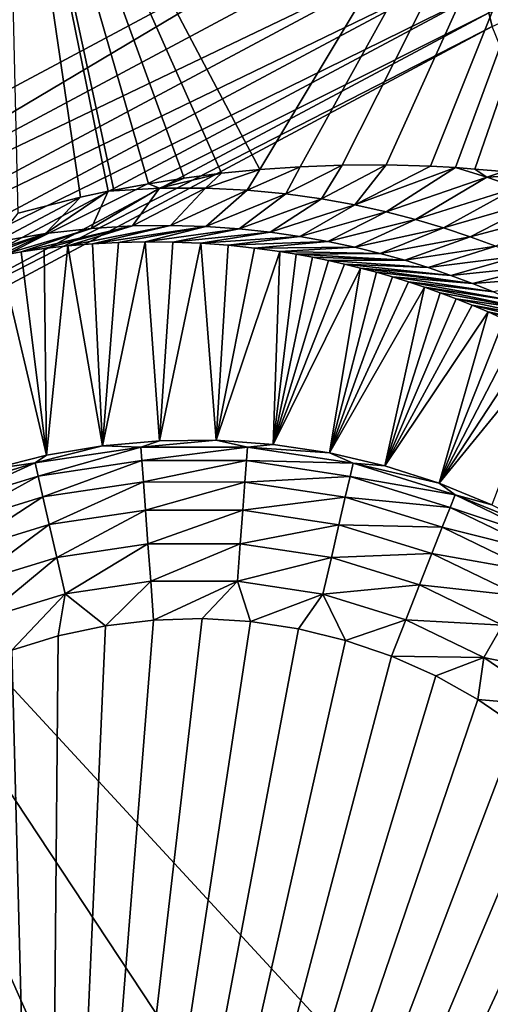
# Model space of a CAD drawing. Header units: millimetres. Extents: x -43.6 to 43.6, y -43.6 to 43.6.
# Tile 313 of 637: x -17 to -15.7, y 29 to 31.8. Entities that reach past the tile are written whole.
import ezdxf

# ---------------------------------------------------------------- set-up
doc = ezdxf.new("R2010")
doc.units = ezdxf.units.MM
doc.header["$LTSCALE"] = 52.148148
for name, color, linetype in [('150', 7, 'CONTINUOUS'), ('152', 7, 'CONTINUOUS'), ('153', 7, 'CONTINUOUS'), ('157', 7, 'CONTINUOUS'), ('214', 7, 'CONTINUOUS'), ('387', 7, 'CONTINUOUS'), ('391', 7, 'CONTINUOUS'), ('409', 7, 'CONTINUOUS')]:
    doc.layers.add(name, color=color, linetype=linetype)

msp = doc.modelspace()

# ---------------------------------------------------------------- linework, layer by layer
at = {"layer": '150', "linetype": 'Continuous'}
for points in [[(-17.0249, 32.6928, 23.9303), (-14.8958, 33.7164, 23.9303), (-16.3143, 31.3458, 18.2889), (-17.0249, 32.6928, 23.9303)], [(-16.3143, 31.3458, 18.2889), (-14.8958, 33.7164, 23.9303), (-16.2019, 31.3535, 18.1227), (-16.3143, 31.3458, 18.2889)], [(-16.2019, 31.3535, 18.1227), (-14.8958, 33.7164, 23.9303), (-16.0842, 31.358, 17.9376), (-16.2019, 31.3535, 18.1227)], [(-16.0842, 31.358, 17.9376), (-14.8958, 33.7164, 23.9303), (-15.9615, 31.3585, 17.7327), (-16.0842, 31.358, 17.9376)], [(-15.9615, 31.3585, 17.7327), (-14.8958, 33.7164, 23.9303), (-15.8368, 31.3549, 17.5119), (-15.9615, 31.3585, 17.7327)], [(-15.8368, 31.3549, 17.5119), (-14.8958, 33.7164, 23.9303), (-15.7672, 31.3511, 17.3833), (-15.8368, 31.3549, 17.5119)], [(-15.7672, 31.3511, 17.3833), (-14.8958, 33.7164, 23.9303), (-15.7129, 31.3472, 17.2801), (-15.7672, 31.3511, 17.3833)], [(-15.7129, 31.3472, 17.2801), (-14.8958, 33.7164, 23.9303), (-15.6325, 31.34, 17.1229), (-15.7129, 31.3472, 17.2801)], [(-16.9903, 31.2239, 19.0667), (-17.0249, 32.6928, 23.9303), (-16.8158, 31.2681, 18.9033), (-16.9903, 31.2239, 19.0667)], [(-16.8158, 31.2681, 18.9033), (-17.0249, 32.6928, 23.9303), (-16.7385, 31.2848, 18.8223), (-16.8158, 31.2681, 18.9033)], [(-16.7385, 31.2848, 18.8223), (-17.0249, 32.6928, 23.9303), (-16.7227, 31.288, 18.8051), (-16.7385, 31.2848, 18.8223)], [(-16.7227, 31.288, 18.8051), (-17.0249, 32.6928, 23.9303), (-16.6259, 31.3059, 18.6954), (-16.7227, 31.288, 18.8051)], [(-16.6259, 31.3059, 18.6954), (-17.0249, 32.6928, 23.9303), (-16.5258, 31.3217, 18.5735), (-16.6259, 31.3059, 18.6954)], [(-16.5258, 31.3217, 18.5735), (-17.0249, 32.6928, 23.9303), (-16.4221, 31.3351, 18.4386), (-16.5258, 31.3217, 18.5735)], [(-16.4221, 31.3351, 18.4386), (-17.0249, 32.6928, 23.9303), (-16.3143, 31.3458, 18.2889), (-16.4221, 31.3351, 18.4386)]]:
    msp.add_3dface(points, dxfattribs=at)
at = {"layer": '152', "color": 2, "linetype": 'Continuous'}
for points in [[(-28.5258, 32.1987, 26.3), (-30.4179, 30.4175, 26.3), (-15.8781, 32.1786, 26.3), (-28.5258, 32.1987, 26.3)], [(-15.8781, 32.1786, 26.3), (-30.4179, 30.4175, 26.3), (-17.9485, 31.0713, 26.3), (-15.8781, 32.1786, 26.3)]]:
    msp.add_3dface(points, dxfattribs=at)
at = {"layer": '153', "color": 2, "linetype": 'Continuous'}
for points in [[(-15.6645, 31.7457, 25.9303), (-17.707, 30.6533, 25.9303), (-13.2621, 25.8344, 2.3697), (-15.6645, 31.7457, 25.9303)], [(-17.707, 30.6533, 25.9303), (-19.6732, 29.4303, 25.9303), (-15.1121, 24.7977, 2.3697), (-17.707, 30.6533, 25.9303)], [(-13.2621, 25.8344, 2.3697), (-17.707, 30.6533, 25.9303), (-14.1967, 25.3328, 2.3697), (-13.2621, 25.8344, 2.3697)], [(-14.1967, 25.3328, 2.3697), (-17.707, 30.6533, 25.9303), (-15.1121, 24.7977, 2.3697), (-14.1967, 25.3328, 2.3697)], [(-19.6732, 29.4303, 25.9303), (-21.5548, 28.0812, 25.9303), (-16.8812, 23.629, 2.3697), (-19.6732, 29.4303, 25.9303)], [(-15.1121, 24.7977, 2.3697), (-19.6732, 29.4303, 25.9303), (-16.0073, 24.2296, 2.3697), (-15.1121, 24.7977, 2.3697)], [(-16.0073, 24.2296, 2.3697), (-19.6732, 29.4303, 25.9303), (-16.8812, 23.629, 2.3697), (-16.0073, 24.2296, 2.3697)]]:
    msp.add_3dface(points, dxfattribs=at)
at = {"layer": '157', "color": 1, "linetype": 'Continuous'}
for points in [[(-16.3406, 30.0802, -15), (-16.9117, 26.3148, -15), (-16.4759, 30.0885, -15), (-16.3406, 30.0802, -15)], [(-16.4759, 30.0885, -15), (-16.9117, 26.3148, -15), (-16.6115, 30.0845, -15), (-16.4759, 30.0885, -15)], [(-16.6115, 30.0845, -15), (-16.9117, 26.3148, -15), (-16.7461, 30.0684, -15), (-16.6115, 30.0845, -15)], [(-16.2065, 30.0598, -15), (-16.9117, 26.3148, -15), (-16.3406, 30.0802, -15), (-16.2065, 30.0598, -15)], [(-16.7461, 30.0684, -15), (-16.9117, 26.3148, -15), (-16.8788, 30.0403, -15), (-16.7461, 30.0684, -15)], [(-16.0748, 30.0275, -15), (-16.9117, 26.3148, -15), (-16.2065, 30.0598, -15), (-16.0748, 30.0275, -15)], [(-16.8788, 30.0403, -15), (-16.9117, 26.3148, -15), (-17.0084, 30.0004, -15), (-16.8788, 30.0403, -15)], [(-15.9465, 29.9835, -15), (-16.9117, 26.3148, -15), (-16.0748, 30.0275, -15), (-15.9465, 29.9835, -15)], [(-17.0084, 30.0004, -15), (-16.9117, 26.3148, -15), (-17.951, 26.8815, -15), (-17.0084, 30.0004, -15)], [(-15.8227, 29.9281, -15), (-16.9117, 26.3148, -15), (-15.9465, 29.9835, -15), (-15.8227, 29.9281, -15)], [(-15.7044, 29.8618, -15), (-16.9117, 26.3148, -15), (-15.8227, 29.9281, -15), (-15.7044, 29.8618, -15)], [(-15.5925, 29.7852, -15), (-16.9117, 26.3148, -15), (-15.7044, 29.8618, -15), (-15.5925, 29.7852, -15)], [(-15.488, 29.6988, -15), (-16.9117, 26.3148, -15), (-15.5925, 29.7852, -15), (-15.488, 29.6988, -15)], [(-15.3917, 29.6036, -15), (-16.9117, 26.3148, -15), (-15.488, 29.6988, -15), (-15.3917, 29.6036, -15)], [(-15.2742, 29.4863, -15), (-16.9117, 26.3148, -15), (-15.3917, 29.6036, -15), (-15.2742, 29.4863, -15)], [(-15.1486, 29.3796, -15), (-16.9117, 26.3148, -15), (-15.2742, 29.4863, -15), (-15.1486, 29.3796, -15)], [(-15.0175, 29.2852, -15), (-16.9117, 26.3148, -15), (-15.1486, 29.3796, -15), (-15.0175, 29.2852, -15)], [(-14.9913, 27.4542, -15), (-16.9117, 26.3148, -15), (-15.0175, 29.2852, -15), (-14.9913, 27.4542, -15)]]:
    msp.add_3dface(points, dxfattribs=at)
at = {"layer": '214', "color": 2, "linetype": 'Continuous'}
for points in [[(-15.6645, 31.7457, 25.9303), (-13.5561, 32.7018, 25.9303), (-15.6745, 31.7847, 26.0312), (-15.6645, 31.7457, 25.9303)], [(-15.8781, 32.1786, 26.3), (-17.9485, 31.0713, 26.3), (-17.8874, 30.9818, 26.2882), (-15.8781, 32.1786, 26.3)], [(-15.8228, 32.0854, 26.2882), (-15.8781, 32.1786, 26.3), (-17.8874, 30.9818, 26.2882), (-15.8228, 32.0854, 26.2882)], [(-15.8228, 32.0854, 26.2882), (-17.8874, 30.9818, 26.2882), (-15.7772, 31.993, 26.2532), (-15.8228, 32.0854, 26.2882)], [(-15.7772, 31.993, 26.2532), (-17.8874, 30.9818, 26.2882), (-17.8358, 30.8926, 26.2532), (-15.7772, 31.993, 26.2532)], [(-15.7772, 31.993, 26.2532), (-17.8358, 30.8926, 26.2532), (-15.736, 31.9095, 26.1968), (-15.7772, 31.993, 26.2532)], [(-15.736, 31.9095, 26.1968), (-17.8358, 30.8926, 26.2532), (-17.7893, 30.812, 26.1968), (-15.736, 31.9095, 26.1968)], [(-15.736, 31.9095, 26.1968), (-17.7893, 30.812, 26.1968), (-15.7012, 31.839, 26.1216), (-15.736, 31.9095, 26.1968)], [(-15.7012, 31.839, 26.1216), (-17.7893, 30.812, 26.1968), (-17.75, 30.7439, 26.1216), (-15.7012, 31.839, 26.1216)], [(-15.7012, 31.839, 26.1216), (-17.75, 30.7439, 26.1216), (-15.6745, 31.7847, 26.0312), (-15.7012, 31.839, 26.1216)], [(-15.6745, 31.7847, 26.0312), (-17.75, 30.7439, 26.1216), (-17.7197, 30.6915, 26.0312), (-15.6745, 31.7847, 26.0312)], [(-15.6645, 31.7457, 25.9303), (-15.6745, 31.7847, 26.0312), (-17.7197, 30.6915, 26.0312), (-15.6645, 31.7457, 25.9303)], [(-17.707, 30.6533, 25.9303), (-15.6645, 31.7457, 25.9303), (-17.7197, 30.6915, 26.0312), (-17.707, 30.6533, 25.9303)]]:
    msp.add_3dface(points, dxfattribs=at)
at = {"layer": '387', "linetype": 'Continuous'}
for points in [[(-16.9818, 31.1151, 18.253), (-16.9176, 31.1242, 18.128), (-16.9113, 30.546, -14.5087), (-16.9818, 31.1151, 18.253)], [(-16.9176, 31.1242, 18.128), (-16.8512, 31.1318, 17.9901), (-16.9113, 30.546, -14.5087), (-16.9176, 31.1242, 18.128)], [(-16.9113, 30.546, -14.5087), (-16.8512, 31.1318, 17.9901), (-16.7542, 30.5724, -14.5087), (-16.9113, 30.546, -14.5087)], [(-16.8512, 31.1318, 17.9901), (-16.7823, 31.1377, 17.8377), (-16.7542, 30.5724, -14.5087), (-16.8512, 31.1318, 17.9901)], [(-16.7823, 31.1377, 17.8377), (-16.7102, 31.1416, 17.6681), (-16.7542, 30.5724, -14.5087), (-16.7823, 31.1377, 17.8377)], [(-16.7102, 31.1416, 17.6681), (-16.6352, 31.1434, 17.4806), (-16.7542, 30.5724, -14.5087), (-16.7102, 31.1416, 17.6681)], [(-16.7542, 30.5724, -14.5087), (-16.6352, 31.1434, 17.4806), (-16.5955, 30.5863, -14.5087), (-16.7542, 30.5724, -14.5087)], [(-16.6352, 31.1434, 17.4806), (-16.5577, 31.1427, 17.2755), (-16.5955, 30.5863, -14.5087), (-16.6352, 31.1434, 17.4806)], [(-16.5577, 31.1427, 17.2755), (-16.4797, 31.1395, 17.0566), (-16.5955, 30.5863, -14.5087), (-16.5577, 31.1427, 17.2755)], [(-16.5955, 30.5863, -14.5087), (-16.4797, 31.1395, 17.0566), (-16.4362, 30.5876, -14.5087), (-16.5955, 30.5863, -14.5087)], [(-16.4797, 31.1395, 17.0566), (-16.4033, 31.1338, 16.8304), (-16.4362, 30.5876, -14.5087), (-16.4797, 31.1395, 17.0566)], [(-16.4033, 31.1338, 16.8304), (-16.3295, 31.1259, 16.6001), (-16.4362, 30.5876, -14.5087), (-16.4033, 31.1338, 16.8304)], [(-16.3295, 31.1259, 16.6001), (-16.2585, 31.1161, 16.3681), (-16.4362, 30.5876, -14.5087), (-16.3295, 31.1259, 16.6001)], [(-17.0658, 30.5072, -14.5087), (-17.0439, 31.1045, 18.366), (-16.9113, 30.546, -14.5087), (-17.0658, 30.5072, -14.5087)], [(-17.0439, 31.1045, 18.366), (-16.9818, 31.1151, 18.253), (-16.9113, 30.546, -14.5087), (-17.0439, 31.1045, 18.366)], [(-16.4362, 30.5876, -14.5087), (-16.2585, 31.1161, 16.3681), (-16.2773, 30.5762, -14.5087), (-16.4362, 30.5876, -14.5087)], [(-16.2585, 31.1161, 16.3681), (-16.2125, 31.1085, 16.2116), (-16.2773, 30.5762, -14.5087), (-16.2585, 31.1161, 16.3681)], [(-16.2125, 31.1085, 16.2116), (-16.1672, 31.1002, 16.0533), (-16.2773, 30.5762, -14.5087), (-16.2125, 31.1085, 16.2116)], [(-16.1672, 31.1002, 16.0533), (-16.1222, 31.091, 15.8916), (-16.2773, 30.5762, -14.5087), (-16.1672, 31.1002, 16.0533)], [(-16.1222, 31.091, 15.8916), (-16.0776, 31.0809, 15.7266), (-16.2773, 30.5762, -14.5087), (-16.1222, 31.091, 15.8916)], [(-16.0776, 31.0809, 15.7266), (-16.0329, 31.0699, 15.5569), (-16.2773, 30.5762, -14.5087), (-16.0776, 31.0809, 15.7266)], [(-16.2773, 30.5762, -14.5087), (-16.0329, 31.0699, 15.5569), (-16.1198, 30.5523, -14.5087), (-16.2773, 30.5762, -14.5087)], [(-16.0329, 31.0699, 15.5569), (-15.9883, 31.058, 15.3826), (-16.1198, 30.5523, -14.5087), (-16.0329, 31.0699, 15.5569)], [(-15.9883, 31.058, 15.3826), (-15.9436, 31.0452, 15.2035), (-16.1198, 30.5523, -14.5087), (-15.9883, 31.058, 15.3826)], [(-15.9436, 31.0452, 15.2035), (-15.8989, 31.0314, 15.0195), (-16.1198, 30.5523, -14.5087), (-15.9436, 31.0452, 15.2035)], [(-15.8989, 31.0314, 15.0195), (-15.8543, 31.0166, 14.8308), (-16.1198, 30.5523, -14.5087), (-15.8989, 31.0314, 15.0195)], [(-16.1198, 30.5523, -14.5087), (-15.8543, 31.0166, 14.8308), (-15.9647, 30.5159, -14.5087), (-16.1198, 30.5523, -14.5087)], [(-15.8543, 31.0166, 14.8308), (-15.8099, 31.0009, 14.6375), (-15.9647, 30.5159, -14.5087), (-15.8543, 31.0166, 14.8308)], [(-15.8099, 31.0009, 14.6375), (-15.7654, 30.9841, 14.439), (-15.9647, 30.5159, -14.5087), (-15.8099, 31.0009, 14.6375)], [(-15.7654, 30.9841, 14.439), (-15.7209, 30.9664, 14.2353), (-15.9647, 30.5159, -14.5087), (-15.7654, 30.9841, 14.439)], [(-15.7209, 30.9664, 14.2353), (-15.6762, 30.9474, 14.0248), (-15.9647, 30.5159, -14.5087), (-15.7209, 30.9664, 14.2353)], [(-15.9647, 30.5159, -14.5087), (-15.6762, 30.9474, 14.0248), (-15.8129, 30.4674, -14.5087), (-15.9647, 30.5159, -14.5087)], [(-15.6762, 30.9474, 14.0248), (-15.6313, 30.9272, 13.8075), (-15.8129, 30.4674, -14.5087), (-15.6762, 30.9474, 14.0248)], [(-15.6313, 30.9272, 13.8075), (-15.586, 30.9058, 13.5821), (-15.8129, 30.4674, -14.5087), (-15.6313, 30.9272, 13.8075)], [(-15.586, 30.9058, 13.5821), (-15.5403, 30.8829, 13.3484), (-15.8129, 30.4674, -14.5087), (-15.586, 30.9058, 13.5821)], [(-15.5403, 30.8829, 13.3484), (-15.4945, 30.8586, 13.1073), (-15.8129, 30.4674, -14.5087), (-15.5403, 30.8829, 13.3484)], [(-15.8129, 30.4674, -14.5087), (-15.4945, 30.8586, 13.1073), (-15.6655, 30.407, -14.5087), (-15.8129, 30.4674, -14.5087)]]:
    msp.add_3dface(points, dxfattribs=at)
at = {"layer": '391', "linetype": 'Continuous'}
for points in [[(-16.9113, 30.546, -14.5087), (-16.7542, 30.5724, -14.5087), (-16.9428, 30.5246, -14.6185), (-16.9113, 30.546, -14.5087)], [(-16.9428, 30.5246, -14.6185), (-16.7542, 30.5724, -14.5087), (-16.6475, 30.5689, -14.6185), (-16.9428, 30.5246, -14.6185)], [(-16.7542, 30.5724, -14.5087), (-16.5955, 30.5863, -14.5087), (-16.6475, 30.5689, -14.6185), (-16.7542, 30.5724, -14.5087)], [(-16.5955, 30.5863, -14.5087), (-16.4362, 30.5876, -14.5087), (-16.6475, 30.5689, -14.6185), (-16.5955, 30.5863, -14.5087)], [(-16.6475, 30.5689, -14.6185), (-16.4362, 30.5876, -14.5087), (-16.3489, 30.5687, -14.6185), (-16.6475, 30.5689, -14.6185)], [(-16.4362, 30.5876, -14.5087), (-16.2773, 30.5762, -14.5087), (-16.3489, 30.5687, -14.6185), (-16.4362, 30.5876, -14.5087)], [(-16.2773, 30.5762, -14.5087), (-16.1198, 30.5523, -14.5087), (-16.3489, 30.5687, -14.6185), (-16.2773, 30.5762, -14.5087)], [(-17.0658, 30.5072, -14.5087), (-16.9113, 30.546, -14.5087), (-16.9428, 30.5246, -14.6185), (-17.0658, 30.5072, -14.5087)], [(-16.9428, 30.5246, -14.6185), (-16.6475, 30.5689, -14.6185), (-16.9343, 30.4875, -14.7226), (-16.9428, 30.5246, -14.6185)], [(-16.9343, 30.4875, -14.7226), (-16.6475, 30.5689, -14.6185), (-16.6447, 30.531, -14.7226), (-16.9343, 30.4875, -14.7226)], [(-16.6475, 30.5689, -14.6185), (-16.3489, 30.5687, -14.6185), (-16.6447, 30.531, -14.7226), (-16.6475, 30.5689, -14.6185)], [(-16.6447, 30.531, -14.7226), (-16.3489, 30.5687, -14.6185), (-16.3518, 30.5307, -14.7226), (-16.6447, 30.531, -14.7226)], [(-16.3489, 30.5687, -14.6185), (-16.0537, 30.5238, -14.6185), (-16.3518, 30.5307, -14.7226), (-16.3489, 30.5687, -14.6185)], [(-16.3489, 30.5687, -14.6185), (-16.1198, 30.5523, -14.5087), (-16.0537, 30.5238, -14.6185), (-16.3489, 30.5687, -14.6185)], [(-16.1198, 30.5523, -14.5087), (-15.9647, 30.5159, -14.5087), (-16.0537, 30.5238, -14.6185), (-16.1198, 30.5523, -14.5087)], [(-17.2281, 30.4367, -14.6185), (-17.0658, 30.5072, -14.5087), (-16.9428, 30.5246, -14.6185), (-17.2281, 30.4367, -14.6185)], [(-17.2281, 30.4367, -14.6185), (-16.9428, 30.5246, -14.6185), (-17.2142, 30.4013, -14.7226), (-17.2281, 30.4367, -14.6185)], [(-17.2142, 30.4013, -14.7226), (-16.9428, 30.5246, -14.6185), (-16.9343, 30.4875, -14.7226), (-17.2142, 30.4013, -14.7226)], [(-16.9343, 30.4875, -14.7226), (-16.6447, 30.531, -14.7226), (-16.921, 30.429, -14.8158), (-16.9343, 30.4875, -14.7226)], [(-16.921, 30.429, -14.8158), (-16.6447, 30.531, -14.7226), (-16.6402, 30.4711, -14.8158), (-16.921, 30.429, -14.8158)], [(-16.6447, 30.531, -14.7226), (-16.3518, 30.5307, -14.7226), (-16.6402, 30.4711, -14.8158), (-16.6447, 30.531, -14.7226)], [(-16.6402, 30.4711, -14.8158), (-16.3518, 30.5307, -14.7226), (-16.3563, 30.4708, -14.8158), (-16.6402, 30.4711, -14.8158)], [(-16.3518, 30.5307, -14.7226), (-16.0622, 30.4867, -14.7226), (-16.3563, 30.4708, -14.8158), (-16.3518, 30.5307, -14.7226)], [(-16.3518, 30.5307, -14.7226), (-16.0537, 30.5238, -14.6185), (-16.0622, 30.4867, -14.7226), (-16.3518, 30.5307, -14.7226)], [(-16.0537, 30.5238, -14.6185), (-15.7685, 30.4354, -14.6185), (-16.0622, 30.4867, -14.7226), (-16.0537, 30.5238, -14.6185)], [(-15.9647, 30.5159, -14.5087), (-15.8129, 30.4674, -14.5087), (-16.0537, 30.5238, -14.6185), (-15.9647, 30.5159, -14.5087)], [(-16.0537, 30.5238, -14.6185), (-15.8129, 30.4674, -14.5087), (-15.7685, 30.4354, -14.6185), (-16.0537, 30.5238, -14.6185)], [(-17.2142, 30.4013, -14.7226), (-16.9343, 30.4875, -14.7226), (-17.1923, 30.3454, -14.8158), (-17.2142, 30.4013, -14.7226)], [(-17.1923, 30.3454, -14.8158), (-16.9343, 30.4875, -14.7226), (-16.921, 30.429, -14.8158), (-17.1923, 30.3454, -14.8158)], [(-16.921, 30.429, -14.8158), (-16.6402, 30.4711, -14.8158), (-16.9034, 30.3519, -14.8934), (-16.921, 30.429, -14.8158)], [(-16.9034, 30.3519, -14.8934), (-16.6402, 30.4711, -14.8158), (-16.6344, 30.3922, -14.8934), (-16.9034, 30.3519, -14.8934)], [(-16.6402, 30.4711, -14.8158), (-16.3563, 30.4708, -14.8158), (-16.6344, 30.3922, -14.8934), (-16.6402, 30.4711, -14.8158)], [(-16.6344, 30.3922, -14.8934), (-16.3563, 30.4708, -14.8158), (-16.3623, 30.392, -14.8934), (-16.6344, 30.3922, -14.8934)], [(-16.3563, 30.4708, -14.8158), (-16.0756, 30.4282, -14.8158), (-16.3623, 30.392, -14.8934), (-16.3563, 30.4708, -14.8158)], [(-16.3563, 30.4708, -14.8158), (-16.0622, 30.4867, -14.7226), (-16.0756, 30.4282, -14.8158), (-16.3563, 30.4708, -14.8158)], [(-16.0622, 30.4867, -14.7226), (-15.7824, 30.4, -14.7226), (-16.0756, 30.4282, -14.8158), (-16.0622, 30.4867, -14.7226)], [(-16.0622, 30.4867, -14.7226), (-15.7685, 30.4354, -14.6185), (-15.7824, 30.4, -14.7226), (-16.0622, 30.4867, -14.7226)], [(-15.8129, 30.4674, -14.5087), (-15.6655, 30.407, -14.5087), (-15.7685, 30.4354, -14.6185), (-15.8129, 30.4674, -14.5087)], [(-15.7685, 30.4354, -14.6185), (-15.4997, 30.3054, -14.6185), (-15.7824, 30.4, -14.7226), (-15.7685, 30.4354, -14.6185)], [(-15.6655, 30.407, -14.5087), (-15.5233, 30.3351, -14.5087), (-15.7685, 30.4354, -14.6185), (-15.6655, 30.407, -14.5087)], [(-15.7685, 30.4354, -14.6185), (-15.5233, 30.3351, -14.5087), (-15.4997, 30.3054, -14.6185), (-15.7685, 30.4354, -14.6185)], [(-17.1923, 30.3454, -14.8158), (-16.921, 30.429, -14.8158), (-17.1634, 30.2718, -14.8934), (-17.1923, 30.3454, -14.8158)], [(-17.1634, 30.2718, -14.8934), (-16.921, 30.429, -14.8158), (-16.9034, 30.3519, -14.8934), (-17.1634, 30.2718, -14.8934)], [(-16.3623, 30.392, -14.8934), (-16.0756, 30.4282, -14.8158), (-16.0933, 30.3511, -14.8934), (-16.3623, 30.392, -14.8934)], [(-16.0756, 30.4282, -14.8158), (-15.8045, 30.3441, -14.8158), (-16.0933, 30.3511, -14.8934), (-16.0756, 30.4282, -14.8158)], [(-16.0756, 30.4282, -14.8158), (-15.7824, 30.4, -14.7226), (-15.8045, 30.3441, -14.8158), (-16.0756, 30.4282, -14.8158)], [(-16.9034, 30.3519, -14.8934), (-16.6344, 30.3922, -14.8934), (-16.8825, 30.2599, -14.9518), (-16.9034, 30.3519, -14.8934)], [(-16.8825, 30.2599, -14.9518), (-16.6344, 30.3922, -14.8934), (-16.6274, 30.2982, -14.9518), (-16.8825, 30.2599, -14.9518)], [(-16.6344, 30.3922, -14.8934), (-16.3623, 30.392, -14.8934), (-16.6274, 30.2982, -14.9518), (-16.6344, 30.3922, -14.8934)], [(-16.6274, 30.2982, -14.9518), (-16.3623, 30.392, -14.8934), (-16.3694, 30.298, -14.9518), (-16.6274, 30.2982, -14.9518)], [(-16.3623, 30.392, -14.8934), (-16.0933, 30.3511, -14.8934), (-16.3694, 30.298, -14.9518), (-16.3623, 30.392, -14.8934)], [(-15.7824, 30.4, -14.7226), (-15.5188, 30.2725, -14.7226), (-15.8045, 30.3441, -14.8158), (-15.7824, 30.4, -14.7226)], [(-15.7824, 30.4, -14.7226), (-15.4997, 30.3054, -14.6185), (-15.5188, 30.2725, -14.7226), (-15.7824, 30.4, -14.7226)], [(-17.1634, 30.2718, -14.8934), (-16.9034, 30.3519, -14.8934), (-17.129, 30.184, -14.9518), (-17.1634, 30.2718, -14.8934)], [(-17.129, 30.184, -14.9518), (-16.9034, 30.3519, -14.8934), (-16.8825, 30.2599, -14.9518), (-17.129, 30.184, -14.9518)], [(-16.3694, 30.298, -14.9518), (-16.0933, 30.3511, -14.8934), (-16.1144, 30.2592, -14.9518), (-16.3694, 30.298, -14.9518)], [(-16.0933, 30.3511, -14.8934), (-15.8335, 30.2705, -14.8934), (-16.1144, 30.2592, -14.9518), (-16.0933, 30.3511, -14.8934)], [(-16.0933, 30.3511, -14.8934), (-15.8045, 30.3441, -14.8158), (-15.8335, 30.2705, -14.8934), (-16.0933, 30.3511, -14.8934)], [(-15.8045, 30.3441, -14.8158), (-15.5489, 30.2205, -14.8158), (-15.8335, 30.2705, -14.8934), (-15.8045, 30.3441, -14.8158)], [(-15.8045, 30.3441, -14.8158), (-15.5188, 30.2725, -14.7226), (-15.5489, 30.2205, -14.8158), (-15.8045, 30.3441, -14.8158)], [(-16.8825, 30.2599, -14.9518), (-16.6274, 30.2982, -14.9518), (-16.8592, 30.1578, -14.9879), (-16.8825, 30.2599, -14.9518)], [(-16.8592, 30.1578, -14.9879), (-16.6274, 30.2982, -14.9518), (-16.6197, 30.1937, -14.9879), (-16.8592, 30.1578, -14.9879)], [(-16.6274, 30.2982, -14.9518), (-16.3694, 30.298, -14.9518), (-16.6197, 30.1937, -14.9879), (-16.6274, 30.2982, -14.9518)], [(-16.6197, 30.1937, -14.9879), (-16.3694, 30.298, -14.9518), (-16.3774, 30.1935, -14.9879), (-16.6197, 30.1937, -14.9879)], [(-16.3694, 30.298, -14.9518), (-16.1144, 30.2592, -14.9518), (-16.3774, 30.1935, -14.9879), (-16.3694, 30.298, -14.9518)], [(-16.1144, 30.2592, -14.9518), (-15.8335, 30.2705, -14.8934), (-15.868, 30.1829, -14.9518), (-16.1144, 30.2592, -14.9518)], [(-15.8335, 30.2705, -14.8934), (-15.5885, 30.1521, -14.8934), (-15.868, 30.1829, -14.9518), (-15.8335, 30.2705, -14.8934)], [(-15.8335, 30.2705, -14.8934), (-15.5489, 30.2205, -14.8158), (-15.5885, 30.1521, -14.8934), (-15.8335, 30.2705, -14.8934)], [(-17.129, 30.184, -14.9518), (-16.8825, 30.2599, -14.9518), (-17.0908, 30.0865, -14.9879), (-17.129, 30.184, -14.9518)], [(-17.0908, 30.0865, -14.9879), (-16.8825, 30.2599, -14.9518), (-16.8592, 30.1578, -14.9879), (-17.0908, 30.0865, -14.9879)], [(-16.3774, 30.1935, -14.9879), (-16.1144, 30.2592, -14.9518), (-16.1379, 30.1571, -14.9879), (-16.3774, 30.1935, -14.9879)], [(-16.1144, 30.2592, -14.9518), (-15.868, 30.1829, -14.9518), (-16.1379, 30.1571, -14.9879), (-16.1144, 30.2592, -14.9518)], [(-16.7461, 30.0684, -15), (-16.8592, 30.1578, -14.9879), (-16.6197, 30.1937, -14.9879), (-16.7461, 30.0684, -15)], [(-16.6115, 30.0845, -15), (-16.7461, 30.0684, -15), (-16.6197, 30.1937, -14.9879), (-16.6115, 30.0845, -15)], [(-16.6115, 30.0845, -15), (-16.6197, 30.1937, -14.9879), (-16.3774, 30.1935, -14.9879), (-16.6115, 30.0845, -15)], [(-16.4759, 30.0885, -15), (-16.6115, 30.0845, -15), (-16.3774, 30.1935, -14.9879), (-16.4759, 30.0885, -15)], [(-16.3406, 30.0802, -15), (-16.4759, 30.0885, -15), (-16.3774, 30.1935, -14.9879), (-16.3406, 30.0802, -15)], [(-16.3406, 30.0802, -15), (-16.3774, 30.1935, -14.9879), (-16.1379, 30.1571, -14.9879), (-16.3406, 30.0802, -15)], [(-17.0084, 30.0004, -15), (-17.0908, 30.0865, -14.9879), (-16.8592, 30.1578, -14.9879), (-17.0084, 30.0004, -15)], [(-16.8788, 30.0403, -15), (-17.0084, 30.0004, -15), (-16.8592, 30.1578, -14.9879), (-16.8788, 30.0403, -15)], [(-16.7461, 30.0684, -15), (-16.8788, 30.0403, -15), (-16.8592, 30.1578, -14.9879), (-16.7461, 30.0684, -15)], [(-16.2065, 30.0598, -15), (-16.3406, 30.0802, -15), (-16.1379, 30.1571, -14.9879), (-16.2065, 30.0598, -15)], [(-16.0748, 30.0275, -15), (-16.2065, 30.0598, -15), (-16.1379, 30.1571, -14.9879), (-16.0748, 30.0275, -15)], [(-16.1379, 30.1571, -14.9879), (-15.868, 30.1829, -14.9518), (-15.9065, 30.0854, -14.9879), (-16.1379, 30.1571, -14.9879)], [(-16.0748, 30.0275, -15), (-16.1379, 30.1571, -14.9879), (-15.9065, 30.0854, -14.9879), (-16.0748, 30.0275, -15)], [(-15.868, 30.1829, -14.9518), (-15.6358, 30.0705, -14.9518), (-15.9065, 30.0854, -14.9879), (-15.868, 30.1829, -14.9518)], [(-15.868, 30.1829, -14.9518), (-15.5885, 30.1521, -14.8934), (-15.6358, 30.0705, -14.9518), (-15.868, 30.1829, -14.9518)], [(-15.9465, 29.9835, -15), (-16.0748, 30.0275, -15), (-15.9065, 30.0854, -14.9879), (-15.9465, 29.9835, -15)], [(-15.9465, 29.9835, -15), (-15.9065, 30.0854, -14.9879), (-15.6884, 29.9799, -14.9879), (-15.9465, 29.9835, -15)], [(-15.9065, 30.0854, -14.9879), (-15.6358, 30.0705, -14.9518), (-15.6884, 29.9799, -14.9879), (-15.9065, 30.0854, -14.9879)], [(-15.6358, 30.0705, -14.9518), (-15.423, 29.9248, -14.9518), (-15.6884, 29.9799, -14.9879), (-15.6358, 30.0705, -14.9518)], [(-15.8227, 29.9281, -15), (-15.9465, 29.9835, -15), (-15.6884, 29.9799, -14.9879), (-15.8227, 29.9281, -15)], [(-15.7044, 29.8618, -15), (-15.8227, 29.9281, -15), (-15.6884, 29.9799, -14.9879), (-15.7044, 29.8618, -15)], [(-15.7044, 29.8618, -15), (-15.6884, 29.9799, -14.9879), (-15.4885, 29.843, -14.9879), (-15.7044, 29.8618, -15)], [(-15.6884, 29.9799, -14.9879), (-15.423, 29.9248, -14.9518), (-15.4885, 29.843, -14.9879), (-15.6884, 29.9799, -14.9879)], [(-15.5925, 29.7852, -15), (-15.7044, 29.8618, -15), (-15.4885, 29.843, -14.9879), (-15.5925, 29.7852, -15)]]:
    msp.add_3dface(points, dxfattribs=at)
at = {"layer": '409', "linetype": 'Continuous'}
for points in [[(-16.4221, 31.3351, 18.4386), (-16.3143, 31.3458, 18.2889), (-16.4665, 31.2937, 18.3694), (-16.4221, 31.3351, 18.4386)], [(-16.4665, 31.2937, 18.3694), (-16.3143, 31.3458, 18.2889), (-16.3496, 31.288, 18.1379), (-16.4665, 31.2937, 18.3694)], [(-16.3143, 31.3458, 18.2889), (-16.2019, 31.3535, 18.1227), (-16.3496, 31.288, 18.1379), (-16.3143, 31.3458, 18.2889)], [(-16.3496, 31.288, 18.1379), (-16.2019, 31.3535, 18.1227), (-16.2422, 31.2777, 17.9041), (-16.3496, 31.288, 18.1379)], [(-16.2019, 31.3535, 18.1227), (-16.0842, 31.358, 17.9376), (-16.2422, 31.2777, 17.9041), (-16.2019, 31.3535, 18.1227)], [(-16.2422, 31.2777, 17.9041), (-16.0842, 31.358, 17.9376), (-16.1424, 31.2637, 17.6687), (-16.2422, 31.2777, 17.9041)], [(-16.0842, 31.358, 17.9376), (-15.9615, 31.3585, 17.7327), (-16.1424, 31.2637, 17.6687), (-16.0842, 31.358, 17.9376)], [(-16.1424, 31.2637, 17.6687), (-15.9615, 31.3585, 17.7327), (-16.0492, 31.2467, 17.4319), (-16.1424, 31.2637, 17.6687)], [(-15.9615, 31.3585, 17.7327), (-15.8368, 31.3549, 17.5119), (-16.0492, 31.2467, 17.4319), (-15.9615, 31.3585, 17.7327)], [(-15.8368, 31.3549, 17.5119), (-15.7672, 31.3511, 17.3833), (-16.0492, 31.2467, 17.4319), (-15.8368, 31.3549, 17.5119)], [(-16.0492, 31.2467, 17.4319), (-15.7672, 31.3511, 17.3833), (-15.9615, 31.2273, 17.1941), (-16.0492, 31.2467, 17.4319)], [(-15.7672, 31.3511, 17.3833), (-15.6792, 31.324, 17.1454), (-15.9615, 31.2273, 17.1941), (-15.7672, 31.3511, 17.3833)], [(-15.7672, 31.3511, 17.3833), (-15.7129, 31.3472, 17.2801), (-15.6792, 31.324, 17.1454), (-15.7672, 31.3511, 17.3833)], [(-15.7129, 31.3472, 17.2801), (-15.6325, 31.34, 17.1229), (-15.6792, 31.324, 17.1454), (-15.7129, 31.3472, 17.2801)], [(-16.6259, 31.3059, 18.6954), (-16.5258, 31.3217, 18.5735), (-16.5949, 31.2934, 18.5979), (-16.6259, 31.3059, 18.6954)], [(-16.5258, 31.3217, 18.5735), (-16.4221, 31.3351, 18.4386), (-16.5949, 31.2934, 18.5979), (-16.5258, 31.3217, 18.5735)], [(-16.5949, 31.2934, 18.5979), (-16.4221, 31.3351, 18.4386), (-16.4665, 31.2937, 18.3694), (-16.5949, 31.2934, 18.5979)], [(-15.9615, 31.2273, 17.1941), (-15.6792, 31.324, 17.1454), (-15.8788, 31.2058, 16.9554), (-15.9615, 31.2273, 17.1941)], [(-15.6792, 31.324, 17.1454), (-15.5961, 31.2951, 16.9075), (-15.8788, 31.2058, 16.9554), (-15.6792, 31.324, 17.1454)], [(-15.6325, 31.34, 17.1229), (-15.5541, 31.3312, 16.9644), (-15.6792, 31.324, 17.1454), (-15.6325, 31.34, 17.1229)], [(-15.6792, 31.324, 17.1454), (-15.5541, 31.3312, 16.9644), (-15.5961, 31.2951, 16.9075), (-15.6792, 31.324, 17.1454)], [(-16.7385, 31.2848, 18.8223), (-16.5949, 31.2934, 18.5979), (-16.7866, 31.1807, 18.439), (-16.7385, 31.2848, 18.8223)], [(-16.7866, 31.1807, 18.439), (-16.5949, 31.2934, 18.5979), (-16.671, 31.1879, 18.2221), (-16.7866, 31.1807, 18.439)], [(-16.7385, 31.2848, 18.8223), (-16.7227, 31.288, 18.8051), (-16.6259, 31.3059, 18.6954), (-16.7385, 31.2848, 18.8223)], [(-16.7385, 31.2848, 18.8223), (-16.6259, 31.3059, 18.6954), (-16.5949, 31.2934, 18.5979), (-16.7385, 31.2848, 18.8223)], [(-16.5949, 31.2934, 18.5979), (-16.4665, 31.2937, 18.3694), (-16.671, 31.1879, 18.2221), (-16.5949, 31.2934, 18.5979)], [(-16.671, 31.1879, 18.2221), (-16.4665, 31.2937, 18.3694), (-16.5645, 31.1894, 18.0004), (-16.671, 31.1879, 18.2221)], [(-16.4665, 31.2937, 18.3694), (-16.3496, 31.288, 18.1379), (-16.5645, 31.1894, 18.0004), (-16.4665, 31.2937, 18.3694)], [(-16.5645, 31.1894, 18.0004), (-16.3496, 31.288, 18.1379), (-16.4654, 31.1865, 17.775), (-16.5645, 31.1894, 18.0004)], [(-16.3496, 31.288, 18.1379), (-16.2422, 31.2777, 17.9041), (-16.4654, 31.1865, 17.775), (-16.3496, 31.288, 18.1379)], [(-15.8788, 31.2058, 16.9554), (-15.5961, 31.2951, 16.9075), (-15.8004, 31.1825, 16.7159), (-15.8788, 31.2058, 16.9554)], [(-15.5961, 31.2951, 16.9075), (-15.5174, 31.2648, 16.6693), (-15.8004, 31.1825, 16.7159), (-15.5961, 31.2951, 16.9075)], [(-16.9903, 31.2239, 19.0667), (-16.8158, 31.2681, 18.9033), (-17.0545, 31.142, 18.8488), (-16.9903, 31.2239, 19.0667)], [(-17.0545, 31.142, 18.8488), (-16.8158, 31.2681, 18.9033), (-16.9135, 31.1663, 18.649), (-17.0545, 31.142, 18.8488)], [(-16.8158, 31.2681, 18.9033), (-16.7385, 31.2848, 18.8223), (-16.9135, 31.1663, 18.649), (-16.8158, 31.2681, 18.9033)], [(-16.9135, 31.1663, 18.649), (-16.7385, 31.2848, 18.8223), (-16.7866, 31.1807, 18.439), (-16.9135, 31.1663, 18.649)], [(-16.4654, 31.1865, 17.775), (-16.2422, 31.2777, 17.9041), (-16.3726, 31.1801, 17.5468), (-16.4654, 31.1865, 17.775)], [(-16.2422, 31.2777, 17.9041), (-16.1424, 31.2637, 17.6687), (-16.3726, 31.1801, 17.5468), (-16.2422, 31.2777, 17.9041)], [(-16.3726, 31.1801, 17.5468), (-16.1424, 31.2637, 17.6687), (-16.2853, 31.1707, 17.3164), (-16.3726, 31.1801, 17.5468)], [(-16.1424, 31.2637, 17.6687), (-16.0492, 31.2467, 17.4319), (-16.2853, 31.1707, 17.3164), (-16.1424, 31.2637, 17.6687)], [(-15.8004, 31.1825, 16.7159), (-15.5174, 31.2648, 16.6693), (-15.7258, 31.1577, 16.4757), (-15.8004, 31.1825, 16.7159)], [(-15.5174, 31.2648, 16.6693), (-15.4426, 31.2332, 16.4309), (-15.7258, 31.1577, 16.4757), (-15.5174, 31.2648, 16.6693)], [(-16.2853, 31.1707, 17.3164), (-16.0492, 31.2467, 17.4319), (-16.2026, 31.1587, 17.0841), (-16.2853, 31.1707, 17.3164)], [(-16.0492, 31.2467, 17.4319), (-15.9615, 31.2273, 17.1941), (-16.2026, 31.1587, 17.0841), (-16.0492, 31.2467, 17.4319)], [(-15.7258, 31.1577, 16.4757), (-15.4426, 31.2332, 16.4309), (-15.6547, 31.1315, 16.235), (-15.7258, 31.1577, 16.4757)], [(-16.2026, 31.1587, 17.0841), (-15.9615, 31.2273, 17.1941), (-16.1241, 31.1446, 16.8504), (-16.2026, 31.1587, 17.0841)], [(-15.9615, 31.2273, 17.1941), (-15.8788, 31.2058, 16.9554), (-16.1241, 31.1446, 16.8504), (-15.9615, 31.2273, 17.1941)], [(-16.1241, 31.1446, 16.8504), (-15.8788, 31.2058, 16.9554), (-16.0492, 31.1285, 16.6153), (-16.1241, 31.1446, 16.8504)], [(-15.8788, 31.2058, 16.9554), (-15.8004, 31.1825, 16.7159), (-16.0492, 31.1285, 16.6153), (-15.8788, 31.2058, 16.9554)], [(-16.9818, 31.1151, 18.253), (-17.0439, 31.1045, 18.366), (-16.7866, 31.1807, 18.439), (-16.9818, 31.1151, 18.253)], [(-17.0439, 31.1045, 18.366), (-16.9135, 31.1663, 18.649), (-16.7866, 31.1807, 18.439), (-17.0439, 31.1045, 18.366)], [(-16.9176, 31.1242, 18.128), (-16.9818, 31.1151, 18.253), (-16.671, 31.1879, 18.2221), (-16.9176, 31.1242, 18.128)], [(-16.9818, 31.1151, 18.253), (-16.7866, 31.1807, 18.439), (-16.671, 31.1879, 18.2221), (-16.9818, 31.1151, 18.253)], [(-16.8512, 31.1318, 17.9901), (-16.9176, 31.1242, 18.128), (-16.671, 31.1879, 18.2221), (-16.8512, 31.1318, 17.9901)], [(-16.7823, 31.1377, 17.8377), (-16.8512, 31.1318, 17.9901), (-16.5645, 31.1894, 18.0004), (-16.7823, 31.1377, 17.8377)], [(-16.8512, 31.1318, 17.9901), (-16.671, 31.1879, 18.2221), (-16.5645, 31.1894, 18.0004), (-16.8512, 31.1318, 17.9901)], [(-16.7823, 31.1377, 17.8377), (-16.5645, 31.1894, 18.0004), (-16.4654, 31.1865, 17.775), (-16.7823, 31.1377, 17.8377)], [(-16.7102, 31.1416, 17.6681), (-16.7823, 31.1377, 17.8377), (-16.4654, 31.1865, 17.775), (-16.7102, 31.1416, 17.6681)], [(-16.6352, 31.1434, 17.4806), (-16.7102, 31.1416, 17.6681), (-16.4654, 31.1865, 17.775), (-16.6352, 31.1434, 17.4806)], [(-16.6352, 31.1434, 17.4806), (-16.4654, 31.1865, 17.775), (-16.3726, 31.1801, 17.5468), (-16.6352, 31.1434, 17.4806)], [(-16.5577, 31.1427, 17.2755), (-16.6352, 31.1434, 17.4806), (-16.3726, 31.1801, 17.5468), (-16.5577, 31.1427, 17.2755)], [(-16.5577, 31.1427, 17.2755), (-16.3726, 31.1801, 17.5468), (-16.2853, 31.1707, 17.3164), (-16.5577, 31.1427, 17.2755)], [(-16.0492, 31.1285, 16.6153), (-15.8004, 31.1825, 16.7159), (-15.9777, 31.1108, 16.3792), (-16.0492, 31.1285, 16.6153)], [(-15.8004, 31.1825, 16.7159), (-15.7258, 31.1577, 16.4757), (-15.9777, 31.1108, 16.3792), (-15.8004, 31.1825, 16.7159)], [(-17.1039, 31.0926, 18.4678), (-17.2172, 31.0658, 18.6397), (-16.9135, 31.1663, 18.649), (-17.1039, 31.0926, 18.4678)], [(-17.2172, 31.0658, 18.6397), (-17.0545, 31.142, 18.8488), (-16.9135, 31.1663, 18.649), (-17.2172, 31.0658, 18.6397)], [(-17.0439, 31.1045, 18.366), (-17.1039, 31.0926, 18.4678), (-16.9135, 31.1663, 18.649), (-17.0439, 31.1045, 18.366)], [(-16.4797, 31.1395, 17.0566), (-16.5577, 31.1427, 17.2755), (-16.2853, 31.1707, 17.3164), (-16.4797, 31.1395, 17.0566)], [(-16.4797, 31.1395, 17.0566), (-16.2853, 31.1707, 17.3164), (-16.2026, 31.1587, 17.0841), (-16.4797, 31.1395, 17.0566)], [(-16.4033, 31.1338, 16.8304), (-16.4797, 31.1395, 17.0566), (-16.2026, 31.1587, 17.0841), (-16.4033, 31.1338, 16.8304)], [(-16.4033, 31.1338, 16.8304), (-16.2026, 31.1587, 17.0841), (-16.1241, 31.1446, 16.8504), (-16.4033, 31.1338, 16.8304)], [(-15.9777, 31.1108, 16.3792), (-15.7258, 31.1577, 16.4757), (-15.9092, 31.0917, 16.1421), (-15.9777, 31.1108, 16.3792)], [(-15.7258, 31.1577, 16.4757), (-15.6547, 31.1315, 16.235), (-15.9092, 31.0917, 16.1421), (-15.7258, 31.1577, 16.4757)], [(-16.3295, 31.1259, 16.6001), (-16.4033, 31.1338, 16.8304), (-16.1241, 31.1446, 16.8504), (-16.3295, 31.1259, 16.6001)], [(-16.3295, 31.1259, 16.6001), (-16.1241, 31.1446, 16.8504), (-16.0492, 31.1285, 16.6153), (-16.3295, 31.1259, 16.6001)], [(-16.2585, 31.1161, 16.3681), (-16.3295, 31.1259, 16.6001), (-16.0492, 31.1285, 16.6153), (-16.2585, 31.1161, 16.3681)], [(-16.2585, 31.1161, 16.3681), (-16.0492, 31.1285, 16.6153), (-15.9777, 31.1108, 16.3792), (-16.2585, 31.1161, 16.3681)], [(-15.9092, 31.0917, 16.1421), (-15.6547, 31.1315, 16.235), (-15.8435, 31.0711, 15.9042), (-15.9092, 31.0917, 16.1421)], [(-15.6547, 31.1315, 16.235), (-15.5867, 31.1042, 15.9937), (-15.8435, 31.0711, 15.9042), (-15.6547, 31.1315, 16.235)], [(-16.2125, 31.1085, 16.2116), (-16.2585, 31.1161, 16.3681), (-15.9777, 31.1108, 16.3792), (-16.2125, 31.1085, 16.2116)], [(-16.2125, 31.1085, 16.2116), (-15.9777, 31.1108, 16.3792), (-15.9092, 31.0917, 16.1421), (-16.2125, 31.1085, 16.2116)], [(-16.1672, 31.1002, 16.0533), (-16.2125, 31.1085, 16.2116), (-15.9092, 31.0917, 16.1421), (-16.1672, 31.1002, 16.0533)], [(-16.1222, 31.091, 15.8916), (-16.1672, 31.1002, 16.0533), (-15.9092, 31.0917, 16.1421), (-16.1222, 31.091, 15.8916)], [(-15.8435, 31.0711, 15.9042), (-15.5867, 31.1042, 15.9937), (-15.7803, 31.0494, 15.6655), (-15.8435, 31.0711, 15.9042)], [(-15.5867, 31.1042, 15.9937), (-15.5217, 31.0757, 15.7521), (-15.7803, 31.0494, 15.6655), (-15.5867, 31.1042, 15.9937)], [(-16.1222, 31.091, 15.8916), (-15.9092, 31.0917, 16.1421), (-15.8435, 31.0711, 15.9042), (-16.1222, 31.091, 15.8916)], [(-16.0776, 31.0809, 15.7266), (-16.1222, 31.091, 15.8916), (-15.8435, 31.0711, 15.9042), (-16.0776, 31.0809, 15.7266)], [(-16.0329, 31.0699, 15.5569), (-16.0776, 31.0809, 15.7266), (-15.7803, 31.0494, 15.6655), (-16.0329, 31.0699, 15.5569)], [(-16.0776, 31.0809, 15.7266), (-15.8435, 31.0711, 15.9042), (-15.7803, 31.0494, 15.6655), (-16.0776, 31.0809, 15.7266)], [(-15.9883, 31.058, 15.3826), (-16.0329, 31.0699, 15.5569), (-15.7195, 31.0266, 15.4263), (-15.9883, 31.058, 15.3826)], [(-16.0329, 31.0699, 15.5569), (-15.7803, 31.0494, 15.6655), (-15.7195, 31.0266, 15.4263), (-16.0329, 31.0699, 15.5569)], [(-15.7803, 31.0494, 15.6655), (-15.5217, 31.0757, 15.7521), (-15.7195, 31.0266, 15.4263), (-15.7803, 31.0494, 15.6655)], [(-15.5217, 31.0757, 15.7521), (-15.4593, 31.0463, 15.51), (-15.7195, 31.0266, 15.4263), (-15.5217, 31.0757, 15.7521)], [(-15.9436, 31.0452, 15.2035), (-15.9883, 31.058, 15.3826), (-15.7195, 31.0266, 15.4263), (-15.9436, 31.0452, 15.2035)], [(-15.8989, 31.0314, 15.0195), (-15.9436, 31.0452, 15.2035), (-15.6608, 31.0029, 15.1864), (-15.8989, 31.0314, 15.0195)], [(-15.9436, 31.0452, 15.2035), (-15.7195, 31.0266, 15.4263), (-15.6608, 31.0029, 15.1864), (-15.9436, 31.0452, 15.2035)], [(-15.7195, 31.0266, 15.4263), (-15.4593, 31.0463, 15.51), (-15.6608, 31.0029, 15.1864), (-15.7195, 31.0266, 15.4263)], [(-15.8543, 31.0166, 14.8308), (-15.8989, 31.0314, 15.0195), (-15.6042, 30.9781, 14.9461), (-15.8543, 31.0166, 14.8308)], [(-15.8989, 31.0314, 15.0195), (-15.6608, 31.0029, 15.1864), (-15.6042, 30.9781, 14.9461), (-15.8989, 31.0314, 15.0195)], [(-15.8099, 31.0009, 14.6375), (-15.8543, 31.0166, 14.8308), (-15.5496, 30.9526, 14.7053), (-15.8099, 31.0009, 14.6375)], [(-15.8543, 31.0166, 14.8308), (-15.6042, 30.9781, 14.9461), (-15.5496, 30.9526, 14.7053), (-15.8543, 31.0166, 14.8308)], [(-15.7654, 30.9841, 14.439), (-15.8099, 31.0009, 14.6375), (-15.5496, 30.9526, 14.7053), (-15.7654, 30.9841, 14.439)], [(-15.7209, 30.9664, 14.2353), (-15.7654, 30.9841, 14.439), (-15.4967, 30.9263, 14.464), (-15.7209, 30.9664, 14.2353)], [(-15.7654, 30.9841, 14.439), (-15.5496, 30.9526, 14.7053), (-15.4967, 30.9263, 14.464), (-15.7654, 30.9841, 14.439)], [(-15.6762, 30.9474, 14.0248), (-15.7209, 30.9664, 14.2353), (-15.4456, 30.8992, 14.2224), (-15.6762, 30.9474, 14.0248)], [(-15.7209, 30.9664, 14.2353), (-15.4967, 30.9263, 14.464), (-15.4456, 30.8992, 14.2224), (-15.7209, 30.9664, 14.2353)], [(-15.6313, 30.9272, 13.8075), (-15.6762, 30.9474, 14.0248), (-15.3961, 30.8715, 13.9805), (-15.6313, 30.9272, 13.8075)], [(-15.6762, 30.9474, 14.0248), (-15.4456, 30.8992, 14.2224), (-15.3961, 30.8715, 13.9805), (-15.6762, 30.9474, 14.0248)]]:
    msp.add_3dface(points, dxfattribs=at)

doc.saveas('drawing.dxf')
